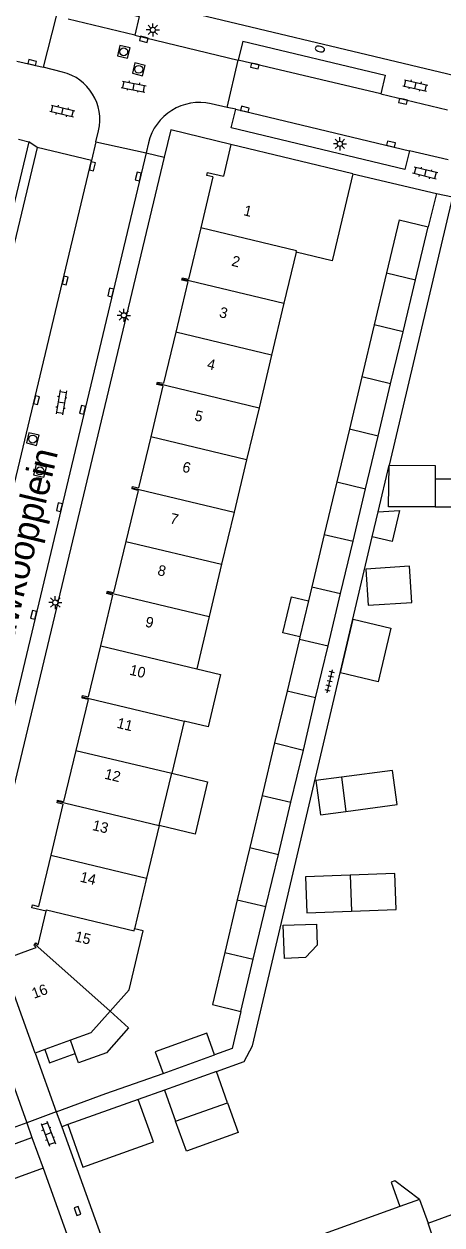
# Model space of a CAD drawing. Extents: x 124000 to 128010, y 398999 to 403000.
# Drawn here: x 127483.5 to 127523.2, y 399661.4 to 399775.4 of the extents above; entities that cross this region are included whole.
import ezdxf

# ---------------------------------------------------------------- set-up
doc = ezdxf.new("R2010")
doc.units = 0
for name, color, linetype in [('gg-afsc-erfafscheiding', 7, 'Continuous'), ('gg-afsc-muur', 7, 'Continuous'), ('gg-anno-huisnummerreeks BGT', 7, 'Continuous'), ('gg-anno-openbare ruimte label', 7, 'Continuous'), ('gg-bbg-bijgebouw', 7, 'Continuous'), ('gg-bbg-gedigitaliseerde bebouwing', 7, 'Continuous'), ('gg-bbg-gedigitaliseerde bijgebouw', 7, 'Continuous'), ('gg-bbg-hoofdgebouw', 7, 'Continuous'), ('gg-bbg-luifel en loopbrug', 7, 'Continuous'), ('gg-bbg-tussenscheiding', 7, 'Continuous'), ('gg-knt-verharding', 7, 'Continuous'), ('gg-knt-verharding nz', 7, 'Continuous'), ('gt-grn-weggrens', 7, 'Continuous'), ('gt-symb-brandkraan', 7, 'Continuous'), ('gt-symb-klinker verharding', 7, 'Continuous'), ('gt-symb-kolk', 7, 'Continuous'), ('gt-symb-lichtmast', 7, 'Continuous'), ('gt-symb-rioolschacht', 7, 'Continuous'), ('gt-symb-tegel verharding', 7, 'Continuous')]:
    doc.layers.add(name, color=color, linetype=linetype)

# ---------------------------------------------------------------- blocks, each defined once
blk = doc.blocks.new('gt0-KL1')
at = {"layer": 'gt-symb-klinker verharding'}
for p, q in [((-1.15, 0.3), (1.15, 0.3)), ((-1, -0.3), (-1, 0.3)), ((-0.5, 0.3), (-0.5, 0.45)), ((0, -0.3), (0, 0.3)), ((0.5, 0.3), (0.5, 0.45)), ((1, -0.3), (1, 0.3)), ((-1.15, -0.3), (1.15, -0.3)), ((-0.5, -0.45), (-0.5, -0.3)), ((0.5, -0.45), (0.5, -0.3))]:
    blk.add_line(p, q, dxfattribs=at)
blk = doc.blocks.new('gt0-TEG1')
at = {"layer": 'gt-symb-tegel verharding'}
for p, q in [((-1.12, 0), (1.12, 0)), ((-0.9, -0.25), (-0.9, 0.25)), ((-0.45, -0.25), (-0.45, 0.25)), ((0, -0.25), (0, 0.25)), ((0.45, -0.25), (0.45, 0.25)), ((0.9, -0.25), (0.9, 0.25))]:
    blk.add_line(p, q, dxfattribs=at)
blk = doc.blocks.new('gt0-LMAST')
at = {"layer": 'gt-symb-lichtmast'}
for p, q in [((-0.18, 0.17), (-0.45, 0.44)), ((-0.01, 0.25), (-0.01, 0.62)), ((0.17, 0.17), (0.44, 0.44)), ((-0.26, 0), (-0.63, 0)), ((-0.18, -0.18), (-0.45, -0.45)), ((-0.01, -0.25), (-0.01, -0.63)), ((0.44, -0.45), (0.17, -0.18)), ((0.24, 0), (0.62, 0))]:
    blk.add_line(p, q, dxfattribs=at)
blk.add_circle((-0.01, 0), 0.25, dxfattribs=at)
blk = doc.blocks.new('gt0-RS')
at = {"layer": 'gt-symb-rioolschacht'}
blk.add_lwpolyline([(-0.5, -0.5), (0.5, -0.5), (0.5, 0.5), (-0.5, 0.5)], close=True, dxfattribs=at)
blk.add_circle((0, 0), 0.375, dxfattribs=at)
blk = doc.blocks.new('gt0-KOLK')
at = {"layer": 'gt-symb-kolk'}
blk.add_lwpolyline([(0, 0), (0.38, 0), (0.38, 0.4), (-0.38, 0.4), (-0.38, 0), (0, 0)], dxfattribs=at)
blk = doc.blocks.new('gt0-BR')
at = {"layer": 'gt-symb-brandkraan'}
for centre, radius, start, end in [((-0.24, 0), 0.206, 107.5669, 252.4331), ((0.6, -2.66), 3, 106.892, 107.5669), ((0, -0.69), 0.938, 73.108, 106.892), ((-0.6, -2.66), 3, 72.4331, 73.108), ((0.24, 0), 0.206, 287.567, 72.4331), ((0.6, 2.66), 3, 252.4331, 253.108), ((0, 0.69), 0.938, 253.108, 286.8921), ((-0.6, 2.66), 3, 286.8921, 287.567)]:
    blk.add_arc(centre, radius, start, end, dxfattribs=at)

msp = doc.modelspace()

# ---------------------------------------------------------------- linework, layer by layer
at = {"layer": 'gg-afsc-erfafscheiding'}
for p, q in [((127524.2, 399758.98), (127518.2, 399733.51)), ((127517.16, 399729.1), (127518.2, 399733.51)), ((127484.57, 399677.73), (127486.59, 399672.17)), ((127481.81, 399676.72), (127483.79, 399671.12)), ((127491.29, 399673.9), (127496.74, 399675.8)), ((127486.59, 399672.17), (127491.29, 399673.9)), ((127496.87, 399674.22), (127494.36, 399673.33)), ((127483.79, 399671.12), (127479.09, 399669.43)), ((127487.67, 399670.95), (127487.11, 399670.75))]:
    msp.add_line(p, q, dxfattribs=at)
for points in [[(127501.8, 399675.99), (127504.44, 399676.94), (127505.22, 399678.44), (127516.6, 399726.73)], [(127504.12, 399681.69), (127503.28, 399678.17), (127501.62, 399677.57)]]:
    msp.add_lwpolyline(points, dxfattribs=at)
at = {"layer": 'gg-afsc-muur'}
for p, q in [((127514.75, 399761.17), (127522.69, 399759.3)), ((127522.69, 399759.3), (127521.9, 399756.14)), ((127487.11, 399670.75), (127494.06, 399651.43))]:
    msp.add_line(p, q, dxfattribs=at)
msp.add_lwpolyline([(127485.33, 399666.82), (127491.24, 399650.41), (127490.94, 399650.29)], dxfattribs=at)
at = {"layer": 'gg-bbg-bijgebouw'}
for p, q in [((127519.16, 399756.8), (127521.9, 399756.14)), ((127484.28, 399669.72), (127485.33, 399666.82))]:
    msp.add_line(p, q, dxfattribs=at)
at = {"layer": 'gg-bbg-gedigitaliseerde bebouwing'}
for p, q in [((127509.37, 399753.72), (127508.21, 399748.88)), ((127512.78, 399752.9), (127509.37, 399753.72)), ((127508.21, 399748.88), (127507.03, 399743.94)), ((127507.03, 399743.94), (127505.84, 399738.97)), ((127505.84, 399738.97), (127504.66, 399734.03)), ((127504.66, 399734.03), (127503.48, 399729.07)), ((127503.48, 399729.07), (127502.29, 399724.11)), ((127502.29, 399724.11), (127501.1, 399719.15)), ((127501.1, 399719.15), (127499.92, 399714.19)), ((127498.73, 399709.24), (127497.55, 399704.28)), ((127496.36, 399699.32), (127497.55, 399704.28)), ((127496.36, 399699.32), (127495.17, 399694.33)), ((127495.17, 399694.33), (127494.02, 399689.54)), ((127485.49, 399678.07), (127484.57, 399677.73)), ((127521.09, 399663.86), (127521.91, 399661.61)), ((127519.22, 399663.18), (127512.04, 399660.59))]:
    msp.add_line(p, q, dxfattribs=at)
for points in [[(127499.92, 399714.19), (127502.19, 399713.64), (127501.01, 399708.69), (127498.73, 399709.24)], [(127491.69, 399681.71), (127493.5, 399683.74), (127494.84, 399689.35), (127494.02, 399689.54)], [(127491.69, 399681.71), (127489.86, 399679.67), (127487.93, 399678.96)], [(127521.91, 399661.61), (127525.44, 399662.9), (127524.82, 399665.23)]]:
    msp.add_lwpolyline(points, dxfattribs=at)
at = {"layer": 'gg-bbg-gedigitaliseerde bijgebouw'}
for p, q in [((127519.16, 399756.8), (127517.96, 399751.77)), ((127520.7, 399751.11), (127521.9, 399756.14)), ((127517.96, 399751.77), (127516.78, 399746.83)), ((127519.52, 399746.17), (127520.7, 399751.11)), ((127516.78, 399746.83), (127515.6, 399741.89)), ((127518.34, 399741.23), (127519.52, 399746.17)), ((127515.6, 399741.89), (127514.42, 399736.92)), ((127517.15, 399736.26), (127518.34, 399741.23)), ((127514.42, 399736.92), (127513.23, 399731.92)), ((127515.96, 399731.26), (127517.15, 399736.26)), ((127513.23, 399731.92), (127512.04, 399726.95)), ((127522.58, 399732.2), (127522.58, 399729.55)), ((127514.77, 399726.3), (127515.96, 399731.26)), ((127512.04, 399726.95), (127510.86, 399721.98)), ((127513.59, 399721.33), (127514.77, 399726.3)), ((127510.86, 399721.98), (127510.54, 399720.65)), ((127510.54, 399720.65), (127509.72, 399717.22)), ((127512.4, 399716.36), (127513.59, 399721.33)), ((127509.67, 399717.01), (127508.5, 399712.08)), ((127509.72, 399717.22), (127509.67, 399717.01)), ((127511.22, 399711.43), (127512.4, 399716.36)), ((127508.5, 399712.08), (127507.32, 399707.16)), ((127510.05, 399706.49), (127511.22, 399711.43)), ((127507.32, 399707.16), (127506.14, 399702.19)), ((127508.86, 399701.54), (127510.05, 399706.49)), ((127513.67, 399703.92), (127514.1, 399700.67)), ((127506.14, 399702.19), (127504.96, 399697.23)), ((127507.68, 399696.57), (127508.86, 399701.54)), ((127504.96, 399697.23), (127503.78, 399692.28)), ((127506.49, 399691.63), (127507.68, 399696.57)), ((127514.5, 399694.62), (127514.63, 399691.19)), ((127503.78, 399692.28), (127502.59, 399687.29)), ((127505.3, 399686.64), (127506.49, 399691.63)), ((127504.12, 399681.69), (127505.3, 399686.64)), ((127488.39, 399677.69), (127487.93, 399678.96)), ((127496.74, 399675.8), (127501.62, 399677.57)), ((127501.8, 399675.99), (127496.87, 399674.22)), ((127502.84, 399673.03), (127501.8, 399675.99)), ((127496.87, 399674.22), (127497.92, 399671.28)), ((127497.92, 399671.28), (127502.84, 399673.03)), ((127479.58, 399668.01), (127484.28, 399669.72))]:
    msp.add_line(p, q, dxfattribs=at)
for points in [[(127522.58, 399729.55), (127518.15, 399729.55), (127518.2, 399733.51)], [(127518.2, 399733.51), (127522.58, 399733.49), (127522.58, 399732.2)], [(127516.21, 399720.24), (127520.34, 399720.5), (127520.12, 399723.92), (127515.99, 399723.66), (127516.21, 399720.24)], [(127514.79, 399718.91), (127518.37, 399718.06), (127517.17, 399712.97), (127513.59, 399713.81), (127514.79, 399718.91)], [(127513.67, 399703.92), (127511.25, 399703.6), (127511.68, 399700.35), (127514.1, 399700.67)], [(127514.5, 399694.62), (127510.25, 399694.47), (127510.38, 399691.03), (127514.63, 399691.19)], [(127508.26, 399686.71), (127508.14, 399689.86), (127511.29, 399689.97), (127511.36, 399687.97), (127510.26, 399686.79), (127508.26, 399686.71)], [(127502.59, 399687.29), (127501.41, 399682.35), (127504.12, 399681.69)], [(127501.62, 399677.57), (127500.87, 399679.64), (127495.99, 399677.87), (127496.74, 399675.8)], [(127485.49, 399678.07), (127485.95, 399676.8), (127488.39, 399677.69)], [(127485.33, 399666.82), (127480.63, 399665.11), (127479.58, 399668.01)], [(127521.09, 399663.86), (127518.73, 399665.63), (127518.38, 399665.5), (127519.22, 399663.18)]]:
    msp.add_lwpolyline(points, dxfattribs=at)
at = {"layer": 'gg-bbg-hoofdgebouw'}
for p, q in [((127503.16, 399763.95), (127502.47, 399760.92)), ((127514.75, 399761.17), (127503.16, 399763.95)), ((127501.47, 399760.88), (127500.31, 399756.03)), ((127514.75, 399761.17), (127512.81, 399753.03)), ((127500.31, 399756.03), (127499.14, 399751.16)), ((127512.81, 399753.03), (127512.78, 399752.9)), ((127499.09, 399750.94), (127497.94, 399746.12)), ((127497.94, 399746.12), (127496.78, 399741.28)), ((127496.72, 399741.03), (127495.56, 399736.2)), ((127495.56, 399736.2), (127494.4, 399731.37)), ((127494.35, 399731.12), (127493.19, 399726.28)), ((127493.19, 399726.28), (127492.03, 399721.45)), ((127489.6, 399711.28), (127488.44, 399706.46)), ((127488.44, 399706.46), (127487.28, 399701.62)), ((127487.22, 399701.36), (127486.06, 399696.51)), ((127486.06, 399696.51), (127484.9, 399691.65)), ((127484.88, 399688), (127485.64, 399691.19)), ((127484.57, 399677.73), (127481.4, 399686.55))]:
    msp.add_line(p, q, dxfattribs=at)
for points in [[(127501.47, 399760.88), (127500.89, 399761.01), (127500.95, 399761.29), (127502.47, 399760.92)], [(127498.53, 399751.19), (127498.56, 399751.3), (127499.14, 399751.16)], [(127499.09, 399750.94), (127498.51, 399751.08), (127498.53, 399751.19)], [(127496.72, 399741.03), (127496.15, 399741.17), (127496.18, 399741.28)], [(127496.18, 399741.28), (127496.2, 399741.4), (127496.78, 399741.28)], [(127494.35, 399731.12), (127493.78, 399731.26), (127493.8, 399731.38)], [(127493.8, 399731.38), (127493.83, 399731.49), (127494.4, 399731.37)], [(127491.43, 399721.46), (127491.46, 399721.57), (127492.03, 399721.45)], [(127490.81, 399716.36), (127491.97, 399721.19), (127491.4, 399721.33), (127491.43, 399721.46)], [(127489.06, 399711.55), (127489.09, 399711.65), (127489.66, 399711.53), (127490.81, 399716.36)], [(127489.6, 399711.28), (127489.03, 399711.41), (127489.06, 399711.55)], [(127487.22, 399701.36), (127486.66, 399701.49), (127486.69, 399701.63)], [(127486.69, 399701.63), (127486.71, 399701.73), (127487.28, 399701.62)], [(127485.64, 399691.19), (127484.28, 399691.51), (127484.34, 399691.79), (127484.9, 399691.65)], [(127481.66, 399686.65), (127484.13, 399687.55), (127484.69, 399687.76)], [(127484.69, 399687.76), (127484.47, 399687.96), (127484.56, 399688.08)], [(127484.56, 399688.08), (127484.65, 399688.2), (127484.88, 399688)]]:
    msp.add_lwpolyline(points, dxfattribs=at)
at = {"layer": 'gg-bbg-luifel en loopbrug'}
for p, q in [((127516.6, 399726.73), (127517.16, 399729.1)), ((127494.36, 399673.33), (127487.67, 399670.95))]:
    msp.add_line(p, q, dxfattribs=at)
for points in [[(127522.58, 399729.55), (127524.3, 399729.55), (127524.3, 399732.2), (127522.58, 399732.2)], [(127517.16, 399729.1), (127519.19, 399729.2), (127518.5, 399726.28), (127516.6, 399726.73)], [(127509.72, 399717.22), (127508.09, 399717.61), (127508.91, 399721.03), (127510.54, 399720.65)], [(127514.1, 399700.67), (127518.95, 399701.31), (127518.52, 399704.56), (127513.67, 399703.92)], [(127497.55, 399704.28), (127500.95, 399703.46), (127499.77, 399698.5), (127496.36, 399699.32)], [(127514.63, 399691.19), (127518.88, 399691.35), (127518.75, 399694.78), (127514.5, 399694.62)], [(127491.69, 399681.71), (127493.46, 399680.13), (127491.35, 399677.77), (127488.71, 399676.8), (127488.39, 399677.69)], [(127487.67, 399670.95), (127489.12, 399666.9), (127495.81, 399669.31), (127494.36, 399673.33)], [(127502.84, 399673.03), (127503.86, 399670.21), (127498.94, 399668.44), (127497.92, 399671.28)]]:
    msp.add_lwpolyline(points, dxfattribs=at)
at = {"layer": 'gg-bbg-tussenscheiding'}
for p, q in [((127517.96, 399751.77), (127520.7, 399751.11)), ((127498.53, 399751.19), (127508.21, 399748.88)), ((127519.52, 399746.17), (127516.78, 399746.83)), ((127507.03, 399743.94), (127497.94, 399746.12)), ((127496.18, 399741.28), (127505.84, 399738.97)), ((127518.34, 399741.23), (127515.6, 399741.89)), ((127517.15, 399736.26), (127514.42, 399736.92)), ((127504.66, 399734.03), (127495.56, 399736.2)), ((127513.23, 399731.92), (127515.96, 399731.26)), ((127493.8, 399731.38), (127503.48, 399729.07)), ((127493.19, 399726.28), (127502.29, 399724.11)), ((127512.04, 399726.95), (127514.77, 399726.3)), ((127510.86, 399721.98), (127513.59, 399721.33)), ((127491.43, 399721.46), (127501.1, 399719.15)), ((127509.67, 399717.01), (127512.4, 399716.36)), ((127490.81, 399716.36), (127499.92, 399714.19)), ((127489.06, 399711.55), (127498.73, 399709.24)), ((127511.22, 399711.43), (127508.5, 399712.08)), ((127507.32, 399707.16), (127510.05, 399706.49)), ((127488.44, 399706.46), (127497.55, 399704.28)), ((127486.69, 399701.63), (127496.36, 399699.32)), ((127506.14, 399702.19), (127508.86, 399701.54)), ((127486.06, 399696.51), (127495.17, 399694.33)), ((127504.96, 399697.23), (127507.68, 399696.57)), ((127503.78, 399692.28), (127506.49, 399691.63)), ((127484.56, 399688.08), (127491.69, 399681.71)), ((127502.59, 399687.29), (127505.3, 399686.64)), ((127487.93, 399678.96), (127485.49, 399678.07)), ((127521.09, 399663.86), (127519.22, 399663.18)), ((127523.15, 399657.89), (127521.91, 399661.61))]:
    msp.add_line(p, q, dxfattribs=at)
for points in [[(127509.37, 399753.72), (127509.4, 399753.84), (127500.31, 399756.03)], [(127485.64, 399691.19), (127485.67, 399691.33), (127493.98, 399689.34), (127494.02, 399689.54)]]:
    msp.add_lwpolyline(points, dxfattribs=at)
at = {"layer": 'gg-knt-verharding'}
for p, q in [((127488.47, 399779.07), (127548.82, 399764.68)), ((127486.58, 399776.11), (127485.33, 399771.26)), ((127504.29, 399773.74), (127503.86, 399771.95)), ((127482.85, 399771.86), (127485.33, 399771.26)), ((127502.82, 399767.46), (127503.86, 399771.95)), ((127517.41, 399768.73), (127523.75, 399767.22)), ((127503.63, 399767.28), (127502.82, 399767.46)), ((127483.97, 399764.2), (127471.83, 399713.4)), ((127483, 399764.43), (127483.97, 399764.2)), ((127490.35, 399764.19), (127489.93, 399762.41)), ((127490.35, 399764.19), (127495.11, 399763.16)), ((127495.11, 399763.16), (127481.94, 399707.98)), ((127496.83, 399762.75), (127482.34, 399702.11)), ((127489.93, 399762.41), (127484.78, 399763.66)), ((127523.79, 399762.47), (127520.14, 399763.34)), ((127522.69, 399759.3), (127524.2, 399758.98)), ((127486.59, 399672.17), (127487.11, 399670.75)), ((127483.79, 399671.12), (127484.28, 399669.72))]:
    msp.add_line(p, q, dxfattribs=at)
for points in [[(127488.11, 399777.55), (127494.45, 399776.07), (127494.04, 399774.31)], [(127504.29, 399773.74), (127517.82, 399770.52), (127517.41, 399768.73)], [(127520.14, 399763.34), (127519.69, 399761.56), (127503.19, 399765.52), (127503.63, 399767.28)], [(127503.16, 399763.95), (127497.45, 399765.34), (127496.83, 399762.75)], [(127484.78, 399763.66), (127472.45, 399712.22), (127477.62, 399710.93)]]:
    msp.add_lwpolyline(points, dxfattribs=at)
at = {"layer": 'gg-knt-verharding nz'}
for p, q in [((127494.04, 399774.31), (127487.7, 399775.84)), ((127494.04, 399774.31), (127503.86, 399771.95)), ((127517.41, 399768.73), (127503.86, 399771.95)), ((127487.18, 399770.81), (127485.33, 399771.26)), ((127502.82, 399767.46), (127501.3, 399767.81)), ((127503.63, 399767.28), (127520.14, 399763.34)), ((127490.35, 399764.19), (127490.6, 399765.23)), ((127495.33, 399764.09), (127495.11, 399763.16)), ((127477.62, 399710.93), (127489.93, 399762.41))]:
    msp.add_line(p, q, dxfattribs=at)
for centre, radius, start, end in [((127486.08, 399766.3), 4.64, 346.7117, 76.3542), ((127500.2, 399762.93), 5, 77.2602, 166.5466)]:
    msp.add_arc(centre, radius, start, end, dxfattribs=at)
at = {"layer": 'gt-grn-weggrens'}
for p, q in [((127484.78, 399763.66), (127483.97, 399764.2)), ((127495.11, 399763.16), (127496.83, 399762.75)), ((127486.59, 399672.17), (127483.79, 399671.12))]:
    msp.add_line(p, q, dxfattribs=at)

# ---------------------------------------------------------------- block references
at = {"layer": 'gt-symb-brandkraan', "rotation": -15.189787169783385}
msp.add_blockref('gt0-BR', (127511.62, 399773), dxfattribs=at)
at = {"layer": 'gt-symb-klinker verharding'}
for p, rotation in [((127493.94, 399769.43), -11.24252570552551), ((127520.7, 399769.54), -12.771242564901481), ((127487.17, 399767.11), -13.480126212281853), ((127521.62, 399761.23), 166.17220496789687), ((127487.07, 399739.48), -99.79214624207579), ((127485.82, 399670.09), -69.4439547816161)]:
    msp.add_blockref('gt0-KL1', p, dxfattribs=dict(at, rotation=rotation))
at = {"layer": 'gt-symb-kolk'}
for p, rotation in [((127494.96, 399774.11), 165.5744682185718), ((127484.25, 399771.53), -13.772145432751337), ((127505.49, 399771.58), 166.58892815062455), ((127519.56, 399768.23), 166.8250733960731), ((127504.45, 399767.09), -12.882979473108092), ((127518.33, 399763.78), -13.411071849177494), ((127489.82, 399761.91), -103.46677689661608), ((127494.57, 399760.86), 76.58892814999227), ((127487.23, 399751.08), -103.46677689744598), ((127491.95, 399749.85), 76.53322310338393), ((127484.51, 399739.72), -103.53585636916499), ((127489.28, 399738.71), 76.58892815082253), ((127487.08, 399729.48), 76.53322310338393), ((127484.63, 399719.26), 76.46414363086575), ((127488.4, 399662.69), -70.49642676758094)]:
    msp.add_blockref('gt0-KOLK', p, dxfattribs=dict(at, rotation=rotation))
at = {"layer": 'gt-symb-lichtmast'}
for p in [(127495.76, 399774.81), (127513.53, 399764), (127493.01, 399747.73), (127486.5, 399720.48)]:
    msp.add_blockref('gt0-LMAST', p, dxfattribs=at)
at = {"layer": 'gt-symb-rioolschacht'}
for p, rotation in [((127492.99, 399772.73), 76.40843956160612), ((127494.42, 399771.07), -14.411265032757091), ((127484.35, 399735.99), -103.64723833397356), ((127485.04, 399732.97), -103.64723833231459)]:
    msp.add_blockref('gt0-RS', p, dxfattribs=dict(at, rotation=rotation))
at = {"layer": 'gt-symb-tegel verharding', "rotation": 76.57562994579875}
msp.add_blockref('gt0-TEG1', (127512.56, 399713.01), dxfattribs=at)

# ---------------------------------------------------------------- texts
at = {"layer": 'gg-anno-huisnummerreeks BGT'}
for s, rotation, p in [('1', 346.5, (127504.31, 399757.24)), ('2', 346.5, (127503.17, 399752.45)), ('3', 346.5, (127502, 399747.58)), ('4', 346.5, (127500.83, 399742.68)), ('5', 346.5, (127499.65, 399737.78)), ('6', 346.5, (127498.49, 399732.91)), ('7', 346.5, (127497.32, 399728.02)), ('8', 346.5, (127496.14, 399723.11)), ('9', 346.5, (127494.97, 399718.21)), ('10', 346.5, (127493.48, 399713.65)), ('11', 346.5, (127492.27, 399708.61)), ('12', 346.5, (127491.11, 399703.78)), ('13', 346.5, (127489.95, 399698.91)), ('14', 346.5, (127488.78, 399694.01)), ('15', 346.6, (127488.28, 399688.36)), ('16', 20.1, (127484.47, 399682.88))]:
    msp.add_text(s, height=1, rotation=rotation, dxfattribs=at).set_placement(p)
at = {"layer": 'gg-anno-openbare ruimte label'}
msp.add_text('Nieuwkoopplein', height=2.5, rotation=76.6, dxfattribs=at).set_placement((127481.3, 399711.8))

doc.saveas('drawing.dxf')
